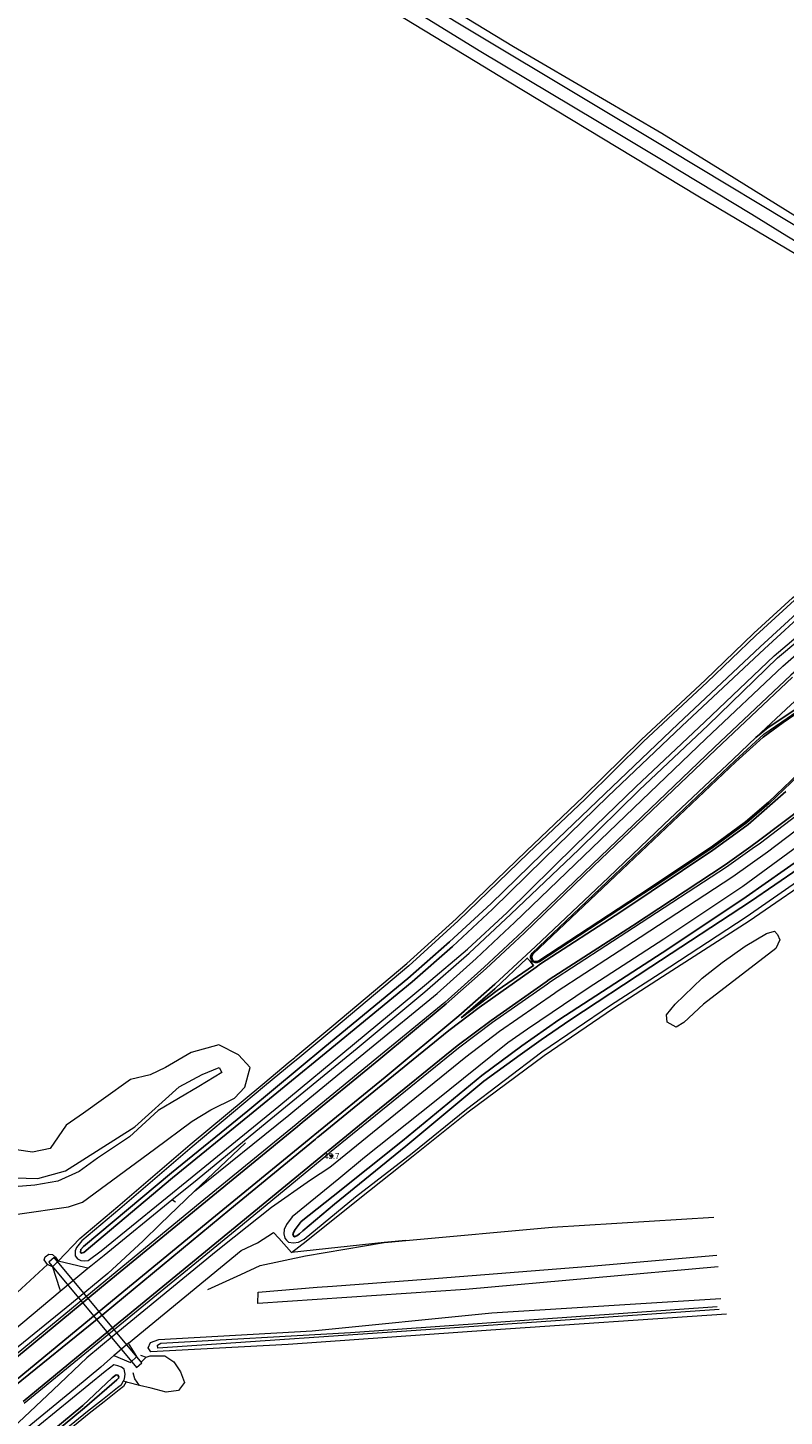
# Model space of a CAD drawing. Header units: metres. Extents: x 169249 to 194689, y 406250 to 412203.
# Tile 346 of 442: x 188747 to 188874, y 411063 to 411296. Entities that reach past the tile are written whole.
import ezdxf
from ezdxf.enums import TextEntityAlignment as Align

# ---------------------------------------------------------------- set-up
doc = ezdxf.new("R2010")
doc.units = ezdxf.units.M
doc.layers.get('0').update_dxf_attribs({"linetype": 'CONTINUOUS'})
for name, color, linetype, lineweight in [('BGT_NLCS_N264$0$B-WE-BV-GELEIDECONSTRUCTIE-G', 252, 'CONTINUOUS', 18), ('BGT_NLCS_N264$0$B-WE-FV-FAUNAPASSAGE-GV', 252, 'CONTINUOUS', 18), ('BGT_NLCS_N264$0$B-WE-FV-GELEIDING_WILDRASTER-G', 252, 'CONTINUOUS', 18), ('BGT_NLCS_N264$0$B-WE-GW-TALUD_KRUIN-G', 252, 'CONTINUOUS', 18), ('BGT_NLCS_N264$0$B-WE-GW-TALUD_TEEN-G', 252, 'CONTINUOUS', 18), ('BGT_NLCS_N264$0$B-WE-GW-WATERGANG_INSTEEK-G', 252, 'CONTINUOUS', 18), ('BGT_NLCS_N264$0$B-WE-GW-WATERGANG_SLOOT_BODEM-G', 252, 'CONTINUOUS', 18), ('BGT_NLCS_N264$0$B-WE-GW-WATERGANG_WATERLIJN-G', 252, 'CONTINUOUS', 18), ('BGT_NLCS_N264$0$B-WE-OG-TOPOGRAFIE_CULTUURSCHEIDING-G', 252, 'CONTINUOUS', 18), ('BGT_NLCS_N264$0$B-WE-OG-TOPOGRAFIE_TERREIN_AGRARISCH-GV', 252, 'CONTINUOUS', 18), ('BGT_NLCS_N264$0$B-WE-OG-TOPOGRAFIE_TERREIN_GROEN_BOS-GV', 252, 'CONTINUOUS', 18), ('BGT_NLCS_N264$0$B-WE-OG-TOPOGRAFIE_WATER-GV', 252, 'CONTINUOUS', 18), ('BGT_NLCS_N264$0$B-WE-OG-TOPOGRAFIE_WEG_BERM-GV', 252, 'CONTINUOUS', 18), ('BGT_NLCS_N264$0$B-WE-OG-TOPOGRAFIE_WEG_ONVERHARD-G', 252, 'CONTINUOUS', 18), ('BGT_NLCS_N264$0$B-WE-OG-TOPOGRAFIE_WEG_RIJWEG-GV', 252, 'CONTINUOUS', 18), ('X-XX-AL-REFERENTIE-G', 7, 'CONTINUOUS', 18)]:
    doc.layers.add(name, color=color, linetype=linetype, lineweight=lineweight)
for name, color, linetype in [('BGT_NLCS_N264$0$B-WE-IE-MEUBILAIR_WEGMEUBILAIR-S', 252, 'CONTINUOUS'), ('BGT_NLCS_N264$0$B-WE-OG-TOPOGRAFIE_WATER_SLOOT-GV', 252, 'CONTINUOUS'), ('BGT_NLCS_N264$0$B-WE-OG-TOPOGRAFIE_WEG_VERKEERSEILAND-GV', 252, 'CONTINUOUS'), ('BGT_NLCS_N264$0$B-WE-VW-MARKERING-G', 252, 'CONTINUOUS'), ('BGT_NLCS_N264$0$Label_Puntobject', 252, 'CONTINUOUS')]:
    doc.layers.add(name, color=color, linetype=linetype)
doc.styles.add('BGT_NLCS_N264$0$STANDARD', font='txt')

# ---------------------------------------------------------------- blocks, each defined once
blk = doc.blocks.new('BGT_NLCS_N264$0$SIE-WEG_PAAL_ALGEMEEN_TYPE_02-SO')
at = {"ltscale": 0.5}
h = blk.add_hatch(color=256, dxfattribs=at)
h.paths.add_polyline_path([(0, 0), (0.1875, 0, 0.41421356), (0, 0.1875)])
h.paths.add_polyline_path([(0, -0.1875), (0, 0), (-0.1875, 0, 0.41421356)])
for p, q in [((-0.1875, 0), (0.1875, 0)), ((0, -0.1875), (0, 0.1875))]:
    blk.add_line(p, q, dxfattribs=at)
blk.add_circle((0, 0), 0.1875, dxfattribs=at)
blk = doc.blocks.new('BGT_NLCS_N264')
at = {"layer": 'BGT_NLCS_N264$0$B-WE-BV-GELEIDECONSTRUCTIE-G'}
blk.add_line((188783.53, 411108.66, 11.46), (188774.96, 411100.53, 11.53), dxfattribs=at)
for points in [[(188797.72, 411104.55, 11.5), (188794.45, 411102.39, 11.52), (188787.93, 411097.79, 11.55), (188781.6, 411092.82, 11.52), (188778.6, 411090.4, 11.57), (188761.41, 411076.33, 11.54), (188756.83, 411072.48, 11.56), (188751.13, 411067.12, 11.51), (188742.39, 411058.87, 11.46)], [(188774.96, 411100.53, 11.53), (188769.15, 411094.99, 11.5), (188766.27, 411092.2, 11.5), (188760.32, 411086.71, 11.53), (188754.23, 411081.63, 11.56), (188743.42, 411072.88, 11.52), (188738.75, 411069, 11.6), (188735.66, 411066.55, 11.52), (188729.07, 411061.82, 11.42), (188725.89, 411059.51, 11.33)]]:
    blk.add_polyline3d(points, dxfattribs=at)
at = {"layer": 'BGT_NLCS_N264$0$B-WE-FV-FAUNAPASSAGE-GV'}
blk.add_polyline3d([(188750.41, 411088.61, 10.97), (188765.17, 411070.88, 11.04), (188766.09, 411071.65, 11.04), (188751.33, 411089.38, 10.97), (188750.41, 411088.61, 10.97)], dxfattribs=at)
at = {"layer": 'BGT_NLCS_N264$0$B-WE-FV-GELEIDING_WILDRASTER-G'}
for p, q in [((188771.73, 411098.67, 11.39), (188771.14, 411099.07, 11.49)), ((188789.13, 411092.61, 11.43), (188791.27, 411090.25, 11.54)), ((188751.98, 411088.77, 11.27), (188751, 411087.83, 11.42)), ((188751, 411087.83, 11.42), (188752.18, 411084.16, 11.42)), ((188756.47, 411087.69, 11.47), (188751.98, 411088.77, 11.27)), ((188752.33, 411083.69, 11.42), (188756.99, 411087.57, 11.49)), ((188756.99, 411087.57, 11.49), (188756.47, 411087.69, 11.47)), ((188752.18, 411084.16, 11.42), (188752.33, 411083.69, 11.42))]:
    blk.add_line(p, q, dxfattribs=at)
for points in [[(188771.14, 411099.07, 11.49), (188775.37, 411102.5, 11.51), (188787.18, 411112.2, 11.49), (188802.34, 411124.6, 11.45), (188813.71, 411134.09, 11.5), (188821.22, 411140.6, 11.49), (188828.24, 411147.19, 11.57), (188839.65, 411158.07, 11.54), (188849.85, 411168.06, 11.54), (188861.44, 411179.02, 11.57), (188873.1, 411190.31, 11.54), (188883.38, 411198.93, 11.52), (188898.35, 411211.33, 11.6), (188902.35, 411214.61, 11.6)], [(188791.27, 411090.25, 11.54), (188793.73, 411092.14, 11.29), (188802.51, 411099.17, 11.35), (188811.74, 411106.52, 11.48), (188821.05, 411113.93, 11.44), (188833.81, 411123.41, 11.47), (188845.48, 411131.37, 11.45), (188853.75, 411136.69, 11.4), (188868.33, 411146.05, 11.43), (188881.1, 411154.79, 11.5), (188893.02, 411164.16, 11.62), (188904.85, 411173.7, 11.49), (188916.66, 411183.56, 11.62), (188928.53, 411193.21, 11.56), (188940.45, 411203.11, 11.5), (188947.17, 411209.03, 11.45), (188949.46, 411211.09, 11.33), (188949.31, 411213.55, 11.32)], [(188756.99, 411087.57, 11.49), (188757.46, 411087.96, 11.5), (188759.71, 411089.8, 11.45), (188771.14, 411099.07, 11.49)], [(188763.84, 411074.96, 11.42), (188782.8, 411090.56, 11.46), (188785.53, 411091.87, 11.4), (188788.23, 411093.6, 11.39), (188789.13, 411092.61, 11.43)], [(188643.32, 410994.34, 11.39), (188650.43, 411000.18, 11.4), (188664.99, 411012.1, 11.43), (188679.36, 411023.9, 11.34), (188691.38, 411033.74, 11.39), (188710.35, 411049.16, 11.36), (188715.07, 411053.22, 11.43), (188731.45, 411066.65, 11.31), (188738.26, 411072, 11.2), (188752.33, 411083.69, 11.42)], [(188761.38, 411072.86, 11.36), (188764.17, 411071.72, 11.39), (188765.22, 411072.74, 11.34), (188763.84, 411074.96, 11.42)], [(188763.84, 411074.96, 11.42), (188761.5, 411072.97, 11.36), (188761.38, 411072.86, 11.36)], [(188761.38, 411072.86, 11.36), (188759.16, 411070.9, 11.39), (188754.9, 411067.39, 11.34), (188743.63, 411058.12, 11.31), (188733.95, 411050.28, 11.33), (188722.36, 411040.72, 11.29), (188718.22, 411037.41, 11.35), (188703.53, 411025.38, 11.33), (188688.57, 411013.11, 11.38), (188673.01, 411000.24, 11.35), (188668.01, 410996.19, 11.34)]]:
    blk.add_polyline3d(points, dxfattribs=at)
at = {"layer": 'BGT_NLCS_N264$0$B-WE-GW-TALUD_KRUIN-G'}
blk.add_polyline3d([(188755.5, 411103.85, 14.34), (188751.91, 411102.24, 14.41), (188748.03, 411101.55, 14.44), (188725.57, 411099.77, 14.58), (188722.43, 411099.26, 14.24), (188720.9, 411100.89, 14.49), (188722.51, 411102.92, 14.42), (188724.67, 411103.38, 14.33), (188748.55, 411102.67, 14.36), (188753.19, 411103.97, 14.36), (188764.9, 411111.38, 13.89), (188772.35, 411118.11, 14.15), (188776.22, 411120.21, 14.22), (188779.11, 411121.35, 14.21), (188779.52, 411120.55, 14.18), (188775.65, 411118.19, 14.2), (188768.82, 411114.15, 14.2), (188763.97, 411109.67, 13.94), (188758.63, 411106.12, 14.1), (188755.5, 411103.85, 14.34)], dxfattribs=at)
at = {"layer": 'BGT_NLCS_N264$0$B-WE-GW-TALUD_TEEN-G'}
blk.add_polyline3d([(188745.12, 411096.69, 11.15), (188753.72, 411097.93, 11.2), (188756.09, 411098.67, 11.19), (188768.22, 411107.62, 11.11), (188774.57, 411112.32, 11.36), (188777.7, 411114.22, 11.49), (188781.7, 411116.22, 11.48), (188783.41, 411118.07, 11.47), (188784.34, 411121.38, 11.44), (188782.36, 411123.51, 11.44), (188779.01, 411125.21, 11.43), (188774.38, 411123.91, 11.45), (188770.04, 411121.38, 11.47), (188767.46, 411120.11, 11.47), (188764.18, 411119.33, 11.47), (188759.59, 411116.09, 11.47), (188756.27, 411113.67, 11.47), (188753.35, 411111.65, 11.47), (188750.61, 411107.75, 11.49), (188747.66, 411107.13, 11.48), (188721.47, 411110.91, 11.35)], dxfattribs=at)
at = {"layer": 'BGT_NLCS_N264$0$B-WE-GW-WATERGANG_INSTEEK-G'}
for points in [[(188795.68, 411313.93, 10.84), (188812.69, 411302.99, 10.66), (188828.65, 411293.23, 10.62), (188853.67, 411278.67, 10.73), (188864.22, 411272.13, 10.66), (188878.15, 411263.5, 10.58), (188892.33, 411254.61, 10.72), (188911.49, 411243.17, 10.66), (188920.22, 411238.1, 10.64), (188921.99, 411236.9, 10.84)], [(188917.09, 411233.46, 11.38), (188914.75, 411235.09, 11.55), (188912.77, 411236.6, 11.54), (188896.15, 411246.42, 11.55), (188859.7, 411268.04, 11.46), (188827.68, 411287.39, 11.58), (188822.19, 411290.7, 11.6), (188793.24, 411308.34, 11.4)], [(188864.52, 411079.85, 11.54), (188824.83, 411077.13, 11.74), (188790.73, 411074.72, 11.24), (188767.59, 411073.48, 11.12), (188767.11, 411074.2, 11.11), (188767.53, 411075.06, 11.17), (188768.96, 411075.55, 11.19), (188794.76, 411077.06, 11.4), (188825, 411080.05, 11.79), (188863.58, 411082.48, 11.73)]]:
    blk.add_polyline3d(points, dxfattribs=at)
at = {"layer": 'BGT_NLCS_N264$0$B-WE-GW-WATERGANG_SLOOT_BODEM-G'}
blk.add_polyline3d([(188863.31, 411080.65, 11.09), (188809.04, 411076.86, 11.18), (188768.75, 411074.13, 10.65), (188768.7, 411074.63, 10.65), (188769.28, 411074.96, 10.64), (188801.23, 411076.77, 10.98), (188862.97, 411081.16, 10.99)], dxfattribs=at)
at = {"layer": 'BGT_NLCS_N264$0$B-WE-GW-WATERGANG_WATERLIJN-G'}
for points in [[(188920.99, 411235.72, 10.01), (188920.8, 411236.11, 10.13), (188920.28, 411236.92, 10.14), (188918.87, 411237.73, 10.15), (188918.67, 411237.85, 10.15), (188907.48, 411244.32, 10.2), (188879.86, 411260.82, 10.2), (188854.88, 411275.83, 10.11), (188822.96, 411294.97, 10.09), (188795.77, 411311.37, 10.09)], [(188794.72, 411309.99, 10.08), (188800.08, 411306.67, 10.09), (188822.86, 411292.56, 10.13), (188846.84, 411278.27, 10.18), (188853.86, 411274.08, 10.19), (188856.62, 411272.4, 10.19), (188868.78, 411265, 10.19), (188874.7, 411261.39, 10.19), (188880.55, 411257.83, 10.2), (188910.51, 411239.44, 10.15), (188918.41, 411234.17, 10.16), (188920.17, 411233.87, 10.29)]]:
    blk.add_polyline3d(points, dxfattribs=at)
at = {"layer": 'BGT_NLCS_N264$0$B-WE-OG-TOPOGRAFIE_CULTUURSCHEIDING-G'}
for points in [[(188872.61, 411144.34, 11.51), (188873.1, 411143.78, 11.52), (188873.52, 411142.86, 11.53), (188872.84, 411141.39, 11.54), (188860.64, 411132.04, 11.54), (188857.34, 411128.95, 11.55), (188856.06, 411128.15, 11.55), (188854.55, 411129.01, 11.54), (188854.43, 411130.23, 11.54), (188855.91, 411132.05, 11.54), (188860.44, 411136.41, 11.51), (188863.83, 411139.02, 11.51), (188867.7, 411141.81, 11.48), (188871.26, 411143.94, 11.51), (188872.61, 411144.34, 11.51)], [(188810.55, 411092.26, 11.6), (188835.18, 411094.49, 11.78), (188862.43, 411096.17, 11.85)], [(188777.21, 411083.97, 11.79), (188782.77, 411086.54, 11.79), (188786.02, 411088.05, 11.72), (188793.65, 411089.65, 11.52), (188806.87, 411091.88, 11.57)], [(188806.87, 411091.88, 11.57), (188807.54, 411091.99, 11.57), (188810.55, 411092.26, 11.6)]]:
    blk.add_polyline3d(points, dxfattribs=at)
at = {"layer": 'BGT_NLCS_N264$0$B-WE-OG-TOPOGRAFIE_TERREIN_AGRARISCH-GV'}
blk.add_line((188765.82, 411072.93, 11.13), (188766.81, 411072.6, 10.94), dxfattribs=at)
for points in [[(188791.82, 411123.07, 11.39), (188792.01, 411123.23, 11.39), (188798.09, 411128.28, 11.41), (188810.68, 411138.85, 11.59), (188819.01, 411146.42, 11.55), (188830.79, 411157.79, 11.68), (188840.43, 411166.97, 11.72), (188850.22, 411176.59, 11.75), (188860.95, 411186.6, 11.7), (188869.12, 411194.47, 11.66), (188875.68, 411200.42, 11.7), (188888.59, 411211.2, 11.71), (188898.88, 411219.33, 11.62), (188906.53, 411225.47, 11.6), (188910.47, 411228.71, 11.59), (188914.25, 411231.81, 11.61)], [(188751.98, 411088.77, 11.27), (188755.65, 411092.56, 11.02), (188762.05, 411097.98, 11.14), (188774.23, 411108.41, 11.33), (188786.42, 411118.58, 11.37), (188791.05, 411122.44, 11.39)], [(188750.17, 411088.22, 10.94), (188749.62, 411088.97, 10.84), (188749.77, 411089.47, 10.94), (188750.39, 411089.96, 10.95), (188751.03, 411089.86, 10.94), (188751.51, 411089.42, 10.98), (188751.98, 411088.77, 11.27)], [(188766.81, 411072.6, 10.94), (188767.5, 411072.85, 10.93), (188769.95, 411072.8, 10.98), (188771.48, 411071.82, 10.99), (188772.58, 411070.16, 11.06), (188773.27, 411068.36, 11.1), (188772.24, 411066.99, 11.06), (188770.17, 411066.72, 11.04), (188767.62, 411067.41, 11.07), (188765.69, 411067.82, 11.03)], [(188763.45, 411068.43, 11.04), (188763, 411067.69, 11.05), (188762.26, 411067.08, 11.05), (188759.74, 411065.07, 11.03), (188757.22, 411063.13, 10.92), (188740.48, 411049.51, 10.92), (188717.98, 411031.12, 10.86), (188703.19, 411019.11, 10.84), (188687.22, 411005.96, 10.86), (188674.33, 410995.2, 10.86), (188658.43, 410982.51, 10.79), (188641.28, 410968.27, 10.79), (188636.54, 410964.55, 10.96), (188633.1, 410961.72, 10.88)], [(188765.69, 411067.82, 11.03), (188763.72, 411068.34, 11.03), (188763.45, 411068.43, 11.04)]]:
    blk.add_polyline3d(points, dxfattribs=at)
at = {"layer": 'BGT_NLCS_N264$0$B-WE-OG-TOPOGRAFIE_TERREIN_GROEN_BOS-GV'}
for p, q in [((188806.87, 411091.88, 7.62), (188791.27, 411090.25, 11.54)), ((188810.55, 411092.26, 6.7), (188806.87, 411091.88, 7.62)), ((188743.61, 411082.17, 10.88), (188750.17, 411088.22, 10.94))]:
    blk.add_line(p, q, dxfattribs=at)
blk.add_polyline3d([(188791.05, 411122.44, 11.39), (188791.26, 411122.6, 11.39), (188791.82, 411123.07, 11.39)], dxfattribs=at)
at = {"layer": 'BGT_NLCS_N264$0$B-WE-OG-TOPOGRAFIE_WATER-GV'}
for points in [[(188876.01, 411200.04, 11.7), (188869.46, 411194.1, 11.66), (188861.3, 411186.23, 11.7), (188850.56, 411176.23, 11.75), (188840.78, 411166.61, 11.72), (188831.14, 411157.43, 11.68), (188819.35, 411146.05, 11.55), (188811.01, 411138.47, 11.59), (188798.41, 411127.9, 11.41), (188792.33, 411122.84, 11.39), (188791.58, 411122.22, 11.39), (188786.74, 411118.2, 11.37), (188774.55, 411108.03, 11.33), (188762.38, 411097.6, 11.14), (188755.98, 411092.18, 11.02), (188755.06, 411091.09, 11.02), (188754.82, 411090.48, 10.98), (188754.86, 411089.67, 11), (188755.21, 411089.15, 11.06), (188755.82, 411088.89, 11.21), (188756.33, 411088.83, 11.26), (188757.05, 411088.85, 11.44), (188759.23, 411090.52, 11.44), (188774.52, 411102.97, 11.45), (188789.13, 411114.86, 11.48), (188801.88, 411125.42, 11.41), (188814.02, 411135.47, 11.44), (188820.89, 411141.28, 11.45), (188827.58, 411147.45, 11.51), (188839.1, 411158.81, 11.47), (188849.25, 411168.63, 11.51), (188860.86, 411179.58, 11.52), (188872.56, 411190.66, 11.49), (188882.82, 411199.35, 11.54)], [(188790.43, 411092.31, 11.2), (188790.79, 411091.95, 11.28), (188791.59, 411091.83, 11.19), (188792.45, 411091.97, 11.19), (188793.39, 411092.48, 11.21), (188802.07, 411099.62, 11.26), (188811.58, 411106.96, 11.45), (188820.76, 411114.37, 11.45), (188833.44, 411124.02, 11.48), (188845, 411131.88, 11.45), (188853.35, 411137.26, 11.4), (188867.83, 411146.75, 11.42), (188880.36, 411155.45, 11.53)], [(188919.77, 411193.42, 11.46), (188911.45, 411186.68, 11.52), (188904.08, 411180.76, 11.53), (188893.38, 411171.83, 11.5), (188881.59, 411162.33, 11.48), (188867.26, 411151.83, 11.53), (188853.97, 411142.96, 11.49), (188841.25, 411134.75, 11.47), (188831.01, 411127.82, 11.47), (188827.73, 411125.5, 11.5), (188815.35, 411115.59, 11.41), (188803.55, 411106.19, 11.43), (188799.23, 411102.6, 11.39), (188791.41, 411096.2, 11.37), (188790.41, 411094.93, 11.35), (188790.05, 411094.09, 11.29), (188790.01, 411093.34, 11.27), (188790.18, 411092.65, 11.19), (188790.43, 411092.31, 11.2)], [(188762.96, 411068.6, 11.04), (188763.16, 411068.93, 11.04), (188763.26, 411069.75, 11.02), (188763.11, 411070.57, 11.02), (188762.67, 411070.94, 11.04), (188762.04, 411071.17, 11.11), (188761.34, 411071.29, 11.22), (188759.92, 411070.21, 11.26), (188748.91, 411061.22, 11.33), (188737.19, 411051.57, 11.29), (188725.16, 411041.78, 11.27), (188712.97, 411031.83, 11.33), (188700.01, 411020.98, 11.21), (188687.54, 411010.8, 11.26), (188675.81, 411001.11, 11.22), (188662.47, 410990.32, 11.25), (188650.84, 410980.83, 11.21), (188645.9, 410976.75, 11.23)], [(188633.3, 410964.12, 11.04), (188634.11, 410964.06, 11.04), (188634.92, 410964.29, 11.01), (188636.27, 410964.97, 10.96), (188640.97, 410968.66, 10.79), (188658.11, 410982.9, 10.79), (188674.01, 410995.59, 10.86), (188686.9, 411006.35, 10.86), (188702.88, 411019.49, 10.84), (188717.66, 411031.51, 10.86), (188740.16, 411049.9, 10.92), (188756.91, 411063.52, 10.92), (188759.43, 411065.46, 11.03), (188761.95, 411067.47, 11.05), (188762.62, 411068.02, 11.05), (188762.96, 411068.6, 11.04)]]:
    blk.add_polyline3d(points, dxfattribs=at)
at = {"layer": 'BGT_NLCS_N264$0$B-WE-OG-TOPOGRAFIE_WATER_SLOOT-GV'}
for points in [[(188878.43, 411199.7, 10.54), (188870.19, 411192.18, 10.53), (188856.42, 411179.22, 10.53), (188844.07, 411167.43, 10.53), (188833.52, 411157.34, 10.54), (188824.89, 411148.99, 10.55), (188817.87, 411142.52, 10.56), (188810.88, 411136.35, 10.59), (188796.9, 411124.87, 10.58), (188783.94, 411114.08, 10.61), (188771.09, 411103.65, 10.63), (188756.24, 411091.24, 10.61), (188755.78, 411090.74, 10.61), (188755.73, 411090.28, 10.62), (188755.86, 411090.1, 10.63), (188756.28, 411090.25, 10.63), (188757.45, 411091.18, 10.62), (188771.25, 411102.81, 10.57), (188784.21, 411113.33, 10.57), (188797.13, 411123.91, 10.57), (188811.57, 411135.78, 10.57), (188818.37, 411141.74, 10.57), (188825.15, 411148.02, 10.57), (188833.8, 411156.51, 10.58), (188844.57, 411166.97, 10.58), (188857.02, 411178.83, 10.53), (188870.92, 411191.82, 10.53), (188878.5, 411198.8, 10.53)], [(188793.18, 411093.89, 10.64), (188798.49, 411098.35, 10.62), (188810.52, 411108.13, 10.63), (188823.69, 411119.04, 10.63), (188829.78, 411123.48, 10.63), (188833.32, 411126.03, 10.63), (188838.17, 411129.36, 10.63), (188851.79, 411138.32, 10.62), (188868.57, 411149.29, 10.61), (188876.77, 411154.95, 10.61)], [(188877.45, 411156.84, 10.67), (188867.85, 411150.12, 10.64), (188854.63, 411141.31, 10.63), (188845.71, 411135.5, 10.63), (188836.31, 411129.37, 10.63), (188830.06, 411125.03, 10.64), (188823.33, 411120.03, 10.64), (188809.96, 411109.03, 10.64), (188798.3, 411099.71, 10.64), (188792.92, 411095.44, 10.64), (188791.87, 411094.08, 10.64), (188791.49, 411093.39, 10.64), (188791.59, 411093.04, 10.64), (188791.73, 411092.86, 10.64), (188792.2, 411093.03, 10.64), (188792.64, 411093.34, 10.64), (188793.18, 411093.89, 10.64)], [(188739.76, 411050.31, 10.5), (188756.43, 411064.05, 10.5), (188761.84, 411068.78, 10.51), (188762.15, 411069.05, 10.53), (188762.18, 411069.27, 10.46), (188762.04, 411069.59, 10.5), (188761.74, 411069.64, 10.46), (188761.08, 411069.13, 10.44), (188756.11, 411064.44, 10.5), (188739.45, 411050.69, 10.5)]]:
    blk.add_polyline3d(points, dxfattribs=at)
at = {"layer": 'BGT_NLCS_N264$0$B-WE-OG-TOPOGRAFIE_WEG_BERM-GV'}
for p, q in [((188751, 411087.83, 11.42), (188750.17, 411088.22, 10.94)), ((188765.93, 411071.75, 11.07), (188766.81, 411072.6, 10.94)), ((188762.96, 411068.6, 11.04), (188763.45, 411068.43, 11.04))]:
    blk.add_line(p, q, dxfattribs=at)
for points in [[(188774.96, 411100.53, 11.53), (188790.8, 411113.33, 11.64), (188791.83, 411114.17, 11.64), (188804.41, 411124.51, 11.63), (188815.8, 411133.83, 11.64), (188822.36, 411139.73, 11.65), (188827.17, 411144.23, 11.65), (188828.84, 411145.79, 11.65), (188840.5, 411156.98, 11.67), (188850.28, 411166.38, 11.7), (188861.06, 411176.7, 11.7), (188874.04, 411188.91, 11.68), (188883.02, 411196.8, 11.69), (188898.94, 411209.91, 11.69), (188903.3, 411213.47, 11.69)], [(188918.24, 411195.28, 11.69), (188907.08, 411186.14, 11.7), (188888.7, 411171.11, 11.68), (188879.38, 411163.61, 11.67), (188871.43, 411157.59, 11.67), (188865.63, 411153.49, 11.67), (188849.99, 411143.24, 11.65), (188836.03, 411134.16, 11.66), (188835.55, 411133.83, 11.65), (188826.29, 411127.4, 11.65), (188820.62, 411123.12, 11.66), (188806.7, 411111.82, 11.65), (188797.72, 411104.55, 11.5)], [(188765.69, 411067.82, 11.03), (188764.88, 411068.94, 11.06), (188764.6, 411069.95, 11.05)]]:
    blk.add_polyline3d(points, dxfattribs=at)
at = {"layer": 'BGT_NLCS_N264$0$B-WE-OG-TOPOGRAFIE_WEG_ONVERHARD-G'}
blk.add_polyline3d([(188863.15, 411087.8, 12.96), (188820.58, 411083.98, 12.57), (188785.61, 411081.62, 12.14), (188785.67, 411083.56, 12.13), (188795.62, 411084.36, 12.54), (188798.19, 411084.57, 12.64), (188813.92, 411085.73, 12.53), (188841.55, 411087.92, 12.54), (188862.9, 411089.78, 12.86)], dxfattribs=at)
at = {"layer": 'BGT_NLCS_N264$0$B-WE-OG-TOPOGRAFIE_WEG_RIJWEG-GV'}
for points in [[(188893.4, 411186.49, 11.85), (188874.2, 411168.18, 11.78), (188871.75, 411165.83, 11.77), (188867.97, 411162.56, 11.78), (188866.52, 411161.51, 11.77), (188862.3, 411158.43, 11.76), (188853.15, 411152.3, 11.74), (188849.83, 411150.14, 11.75), (188833.07, 411139.15, 11.74), (188832.67, 411138.98, 11.73), (188832.31, 411138.98, 11.73), (188831.92, 411139.16, 11.74), (188831.67, 411139.42, 11.74), (188831.51, 411139.75, 11.73), (188831.53, 411140.16, 11.73), (188831.63, 411140.41, 11.73), (188831.82, 411140.63, 11.75), (188846.74, 411154.8, 11.77), (188865.94, 411172.99, 11.79), (188870.83, 411177.46, 11.85), (188873.88, 411179.57, 11.85), (188890.09, 411190.73, 11.86)], [(188904.56, 411211.92, 11.69), (188900.21, 411208.36, 11.69), (188884.31, 411195.27, 11.69), (188875.39, 411187.43, 11.68), (188862.44, 411175.25, 11.7), (188851.67, 411164.94, 11.7), (188841.89, 411155.54, 11.67), (188830.21, 411144.34, 11.65), (188828.54, 411142.77, 11.65), (188823.71, 411138.26, 11.65), (188817.11, 411132.31, 11.64), (188805.67, 411122.96, 11.63), (188793.1, 411112.63, 11.64), (188792.81, 411112.39, 11.64), (188792.07, 411111.78, 11.64), (188775.92, 411098.56, 11.63), (188759.98, 411085.5, 11.62), (188741.67, 411070.44, 11.63)], [(188746.27, 411064.86, 11.63), (188761.76, 411077.55, 11.63), (188783.02, 411094.95, 11.64), (188797.41, 411106.79, 11.64), (188797.63, 411106.97, 11.64), (188797.7, 411107.03, 11.64), (188805.43, 411113.37, 11.65), (188819.39, 411124.69, 11.66), (188825.12, 411129.02, 11.65), (188834.41, 411135.47, 11.65), (188834.91, 411135.82, 11.66), (188848.89, 411144.91, 11.65), (188864.51, 411155.15, 11.67), (188868.85, 411158.22, 11.67), (188870.25, 411159.21, 11.67), (188878.15, 411165.19, 11.67), (188887.44, 411172.67, 11.68), (188905.81, 411187.69, 11.7), (188916.97, 411196.83, 11.69)]]:
    blk.add_polyline3d(points, dxfattribs=at)
at = {"layer": 'BGT_NLCS_N264$0$B-WE-OG-TOPOGRAFIE_WEG_VERKEERSEILAND-GV'}
blk.add_polyline3d([(188890.25, 411190.55, 11.97), (188874.08, 411179.44, 11.93), (188870.72, 411176.99, 11.91), (188866.09, 411172.82, 11.91), (188846.91, 411154.62, 11.88), (188831.94, 411140.47, 11.86), (188831.74, 411140.1, 11.85), (188831.73, 411139.81, 11.85), (188831.86, 411139.51, 11.85), (188832.07, 411139.28, 11.84), (188832.36, 411139.21, 11.84), (188832.65, 411139.21, 11.83), (188832.95, 411139.31, 11.83), (188849.69, 411150.31, 11.86), (188853.02, 411152.5, 11.86), (188862.16, 411158.62, 11.87), (188867.75, 411162.71, 11.87), (188871.61, 411166.01, 11.89), (188893.17, 411186.65, 11.97)], dxfattribs=at)
at = {"layer": 'BGT_NLCS_N264$0$B-WE-VW-MARKERING-G', "linetype": 'Continuous'}
for points in [[(188875.66, 411187.1, 11.69), (188862.74, 411174.91, 11.72), (188851.94, 411164.62, 11.71), (188842.16, 411155.24, 11.69), (188830.53, 411144.06, 11.66), (188828.82, 411142.47, 11.66), (188824.06, 411138.04, 11.65), (188817.35, 411132.08, 11.65), (188806.01, 411122.66, 11.64), (188793.35, 411112.32, 11.64), (188793.06, 411112.08, 11.64), (188792.3, 411111.46, 11.64), (188776.17, 411098.25, 11.64), (188760.24, 411085.19, 11.63), (188741.98, 411070.15, 11.62)], [(188877.91, 411165.51, 11.68), (188869.95, 411159.5, 11.68), (188868.61, 411158.55, 11.68), (188864.29, 411155.47, 11.68), (188848.68, 411145.21, 11.66), (188834.69, 411136.17, 11.66), (188834.18, 411135.81, 11.66), (188824.9, 411129.28, 11.67), (188819.15, 411125.01, 11.67), (188805.19, 411113.66, 11.65), (188797.43, 411107.34, 11.66), (188797.41, 411107.32, 11.66), (188797.15, 411107.11, 11.66), (188782.74, 411095.27, 11.65), (188761.49, 411077.83, 11.63), (188746.09, 411065.15, 11.61)]]:
    blk.add_polyline3d(points, dxfattribs=at)
at = {"layer": 'BGT_NLCS_N264$0$B-WE-VW-MARKERING-G'}
for points in [[(188743.52, 411066.83, 11.71), (188759.7, 411079.98, 11.71), (188780.88, 411097.47, 11.71), (188795.33, 411109.32, 11.71), (188795.62, 411109.56, 11.71), (188795.71, 411109.63, 11.71), (188803.34, 411115.88, 11.72), (188817.78, 411127.59, 11.72), (188822.87, 411131.47, 11.72), (188832.46, 411138.28, 11.73), (188833.21, 411138.81, 11.73), (188846.73, 411147.6, 11.76), (188862.22, 411157.95, 11.77), (188866.73, 411161.22, 11.77), (188868.2, 411162.28, 11.77), (188874.51, 411167.82, 11.78)], [(188908.38, 411206.13, 11.87), (188889.54, 411190.85, 11.85), (188877.87, 411182.82, 11.79), (188871.57, 411178.59, 11.76), (188869.5, 411176.93, 11.79)], [(188901.26, 411204.51, 11.78), (188887.61, 411193.25, 11.78), (188875.42, 411182.48, 11.77), (188869.5, 411176.93, 11.79)], [(188743.76, 411067.84, 11.71), (188762.06, 411082.92, 11.72), (188777.85, 411095.89, 11.72), (188794.25, 411109.3, 11.71), (188794.9, 411109.84, 11.71), (188795.2, 411110.08, 11.71), (188807.05, 411119.73, 11.71), (188819.43, 411130.04, 11.71), (188825.52, 411135.37, 11.72), (188830.83, 411140.31, 11.73), (188832.36, 411141.74, 11.73), (188844.64, 411153.34, 11.77), (188853.99, 411162.28, 11.78), (188865.65, 411173.28, 11.78), (188869.5, 411176.93, 11.79)], [(188819.83, 411129.71, 11.72), (188825.51, 411134.61, 11.74), (188830.99, 411139.79, 11.74), (188831.46, 411139.25, 11.73), (188832.05, 411138.55, 11.73), (188825.92, 411134.31, 11.73), (188819.83, 411129.71, 11.72)]]:
    blk.add_polyline3d(points, dxfattribs=at)
at = {"layer": 'BGT_NLCS_N264$0$B-WE-IE-MEUBILAIR_WEGMEUBILAIR-S', "color": 7}
blk.add_blockref('BGT_NLCS_N264$0$SIE-WEG_PAAL_ALGEMEEN_TYPE_02-SO', (188798.05, 411106.45, 11.55), dxfattribs=at)
at = {"layer": 'BGT_NLCS_N264$0$Label_Puntobject', "lineweight": 18, "style": 'BGT_NLCS_N264$0$STANDARD'}
blk.add_text('45.7', height=1, dxfattribs=at).set_placement((188798.05, 411106.45, 11.55), align=Align.MIDDLE)

msp = doc.modelspace()

# ---------------------------------------------------------------- block references
at = {"layer": 'X-XX-AL-REFERENTIE-G'}
msp.add_blockref('BGT_NLCS_N264', (0, 0), dxfattribs=at)

doc.saveas('drawing.dxf')
